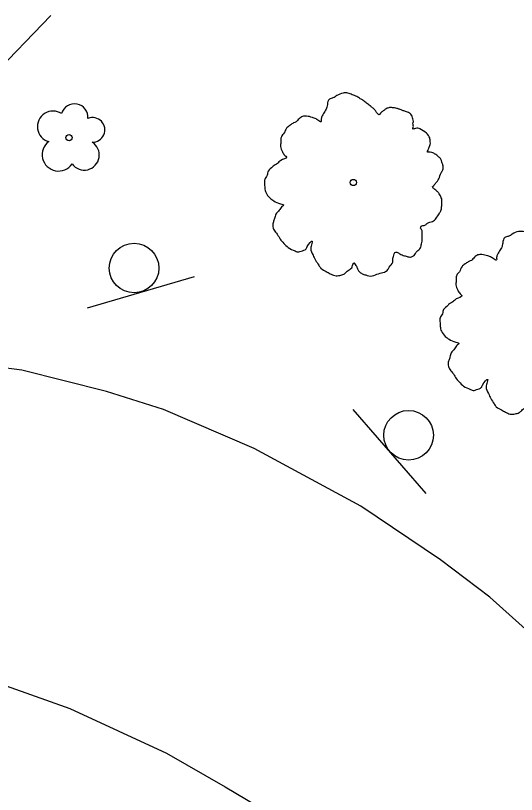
# Model space of a CAD drawing. Extents: x 2076109 to 2080761, y 592812 to 596750.
# Drawn here: x 2077739.5 to 2077779.9, y 596116.5 to 596179.3 of the extents above; entities that cross this region are included whole.
import ezdxf

# ---------------------------------------------------------------- set-up
doc = ezdxf.new("R2010")
doc.units = 0
for name, color, linetype in [('RD_EX_BldgApp', 7, 'Continuous'), ('RD_EX_Conc', 7, 'Continuous'), ('RD_EX_Road', 7, 'Continuous'), ('RD_EX_VEG', 7, 'Continuous')]:
    doc.layers.add(name, color=color, linetype=linetype)

msp = doc.modelspace()

# ---------------------------------------------------------------- linework, layer by layer
at = {"layer": 'RD_EX_BldgApp'}
for p, q in [((2077745.321, 596155.736), (2077753.953, 596158.285)), ((2077745.321, 596155.736), (2077753.953, 596158.285)), ((2077766.723, 596147.554), (2077772.618, 596140.753)), ((2077766.723, 596147.554), (2077772.618, 596140.753))]:
    msp.add_line(p, q, dxfattribs=at)
for centre in [(2077749.08, 596158.957), (2077749.08, 596158.957), (2077771.212, 596145.466), (2077771.212, 596145.466)]:
    msp.add_circle(centre, 2, dxfattribs=at)
at = {"layer": 'RD_EX_Conc'}
msp.add_lwpolyline([(2077718.291, 596161.574), (2077723.522, 596164.568), (2077728.433, 596167.764), (2077737.52, 596174.321), (2077742.372, 596179.325)], dxfattribs=at)
msp.add_lwpolyline([(2077718.291, 596161.574), (2077723.522, 596164.568), (2077728.433, 596167.764), (2077737.52, 596174.321), (2077742.372, 596179.325)], dxfattribs=at)
at = {"layer": 'RD_EX_Road'}
for points in [[(2077910.17, 596128.353), (2077887.332, 596115.649), (2077860.285, 596100.578), (2077849.552, 596094.955), (2077846.304, 596094.212), (2077840.583, 596093.263), (2077829.292, 596092.846), (2077821.252, 596094.043), (2077814.947, 596096.53), (2077810.576, 596098.804), (2077805.432, 596102.882), (2077799.673, 596109.272), (2077784.808, 596126.08), (2077777.759, 596132.413), (2077773.775, 596135.417), (2077767.367, 596139.737), (2077758.765, 596144.398), (2077751.458, 596147.548), (2077746.856, 596149.007), (2077740.042, 596150.729), (2077731.714, 596151.803)], [(2077910.17, 596128.353), (2077887.332, 596115.649), (2077860.285, 596100.578), (2077849.552, 596094.955), (2077846.304, 596094.212), (2077840.583, 596093.263), (2077829.292, 596092.846), (2077821.252, 596094.043), (2077814.947, 596096.53), (2077810.576, 596098.804), (2077805.432, 596102.882), (2077799.673, 596109.272), (2077784.808, 596126.08), (2077777.759, 596132.413), (2077773.775, 596135.417), (2077767.367, 596139.737), (2077758.765, 596144.398), (2077751.458, 596147.548), (2077746.856, 596149.007), (2077740.042, 596150.729), (2077731.714, 596151.803)], [(2077735.957, 596126.245), (2077743.909, 596123.422), (2077751.701, 596119.815), (2077756.433, 596117.097), (2077762.456, 596113.516), (2077764.027, 596112.278), (2077767.616, 596108.644), (2077770.786, 596104.353), (2077773.972, 596099.267), (2077776.215, 596095.346), (2077777.896, 596092.499), (2077778.753, 596089.385), (2077779.094, 596084.086), (2077779.164, 596078.467), (2077778.176, 596072.087), (2077777.074, 596067.689), (2077775.481, 596063.798), (2077772.925, 596058.93), (2077769.457, 596053.638)], [(2077735.957, 596126.245), (2077743.909, 596123.422), (2077751.701, 596119.815), (2077756.433, 596117.097), (2077762.456, 596113.516), (2077764.027, 596112.278), (2077767.616, 596108.644), (2077770.786, 596104.353), (2077773.972, 596099.267), (2077776.215, 596095.346), (2077777.896, 596092.499), (2077778.753, 596089.385), (2077779.094, 596084.086), (2077779.164, 596078.467), (2077778.176, 596072.087), (2077777.074, 596067.689), (2077775.481, 596063.798), (2077772.925, 596058.93), (2077769.457, 596053.638)]]:
    msp.add_lwpolyline(points, dxfattribs=at)
at = {"layer": 'RD_EX_VEG'}
for centre, radius in [((2077743.835, 596169.477), 0.25), ((2077743.835, 596169.477), 0.25), ((2077766.763, 596165.858), 0.25), ((2077766.763, 596165.858), 0.25), ((2077766.741, 596165.852), 0.0001), ((2077766.741, 596165.852), 0.0001)]:
    msp.add_circle(centre, radius, dxfattribs=at)
for centre, radius, start, end in [((2077744.284, 596171.124), 1.084, 354.73552, 164.51526), ((2077744.284, 596171.124), 1.084, 354.73552, 164.51526), ((2077742.54, 596170.369), 1.257, 56.21102, 254.49324), ((2077742.54, 596170.369), 1.257, 56.21102, 254.49324), ((2077745.732, 596170.101), 0.995, 268.52184, 111.80598), ((2077745.732, 596170.101), 0.995, 268.52184, 111.80598), ((2077742.991, 596168.1), 1.318, 126.64189, 325.51816), ((2077742.991, 596168.1), 1.318, 126.64189, 325.51816), ((2077745.058, 596168.076), 1.218, 216.32591, 57.86386), ((2077745.058, 596168.076), 1.218, 216.32591, 57.86386)]:
    msp.add_arc(centre, radius, start, end, dxfattribs=at)
for points in [[(2077771.494, 596171.244), (2077771.281, 596171.457), (2077770.969, 596171.59), (2077770.713, 596171.676), (2077770.493, 596171.764), (2077770.257, 596171.833), (2077769.915, 596171.893), (2077769.614, 596171.885), (2077769.357, 596171.775), (2077769.174, 596171.636), (2077768.958, 596171.459), (2077768.845, 596171.325), (2077768.734, 596171.387), (2077768.635, 596171.503), (2077768.493, 596171.721), (2077768.302, 596171.883), (2077768.111, 596172.044), (2077767.828, 596172.251), (2077767.561, 596172.477), (2077767.319, 596172.616), (2077767.039, 596172.788), (2077766.672, 596172.935), (2077766.324, 596173.065), (2077765.934, 596173.068), (2077765.436, 596172.867), (2077765.115, 596172.681), (2077764.839, 596172.587), (2077764.663, 596172.147), (2077764.571, 596171.767), (2077764.46, 596171.598), (2077764.243, 596171.226), (2077764.174, 596170.989), (2077764.141, 596170.756), (2077764.067, 596170.785), (2077763.749, 596170.989), (2077763.455, 596171.107), (2077762.986, 596171.209), (2077762.669, 596171.183), (2077762.383, 596171), (2077762.138, 596170.749), (2077761.932, 596170.661), (2077761.697, 596170.499), (2077761.63, 596170.458), (2077761.382, 596170.243), (2077761.168, 596169.835), (2077760.961, 596169.551), (2077760.911, 596169.299), (2077760.912, 596169.069), (2077760.884, 596168.765), (2077761.044, 596168.335), (2077761.227, 596168.049), (2077761.364, 596167.901), (2077760.908, 596167.632), (2077760.643, 596167.397), (2077760.29, 596167.173), (2077760.241, 596167.116), (2077759.897, 596166.785), (2077759.801, 596166.441), (2077759.616, 596166.106), (2077759.604, 596165.821), (2077759.621, 596165.415), (2077759.723, 596165.033), (2077760.024, 596164.615), (2077760.345, 596164.376), (2077760.897, 596164.138), (2077761.136, 596164.034), (2077761.004, 596163.917), (2077760.781, 596163.614), (2077760.507, 596163.29), (2077760.411, 596162.945), (2077760.31, 596162.671), (2077760.263, 596162.383), (2077760.366, 596162.002), (2077760.622, 596161.686), (2077760.85, 596161.297), (2077761.145, 596160.949), (2077761.51, 596160.608), (2077762.065, 596160.335), (2077762.355, 596160.252), (2077762.545, 596160.321), (2077762.939, 596160.478), (2077763.047, 596160.682), (2077763.453, 596161.124), (2077763.416, 596160.926), (2077763.324, 596160.546), (2077763.512, 596159.994), (2077763.704, 596159.602), (2077763.969, 596159.181), (2077764.15, 596158.93), (2077764.561, 596158.681), (2077764.895, 596158.496), (2077765.262, 596158.349), (2077765.669, 596158.365), (2077765.98, 596158.462), (2077766.195, 596158.639), (2077766.495, 596158.877), (2077766.646, 596158.978)], [(2077771.494, 596171.244), (2077771.281, 596171.457), (2077770.969, 596171.59), (2077770.713, 596171.676), (2077770.493, 596171.764), (2077770.257, 596171.833), (2077769.915, 596171.893), (2077769.614, 596171.885), (2077769.357, 596171.775), (2077769.174, 596171.636), (2077768.958, 596171.459), (2077768.845, 596171.325), (2077768.734, 596171.387), (2077768.635, 596171.503), (2077768.493, 596171.721), (2077768.302, 596171.883), (2077768.111, 596172.044), (2077767.828, 596172.251), (2077767.561, 596172.477), (2077767.319, 596172.616), (2077767.039, 596172.788), (2077766.672, 596172.935), (2077766.324, 596173.065), (2077765.934, 596173.068), (2077765.436, 596172.867), (2077765.115, 596172.681), (2077764.839, 596172.587), (2077764.663, 596172.147), (2077764.571, 596171.767), (2077764.46, 596171.598), (2077764.243, 596171.226), (2077764.174, 596170.989), (2077764.141, 596170.756), (2077764.067, 596170.785), (2077763.749, 596170.989), (2077763.455, 596171.107), (2077762.986, 596171.209), (2077762.669, 596171.183), (2077762.383, 596171), (2077762.138, 596170.749), (2077761.932, 596170.661), (2077761.697, 596170.499), (2077761.63, 596170.458), (2077761.382, 596170.243), (2077761.168, 596169.835), (2077760.961, 596169.551), (2077760.911, 596169.299), (2077760.912, 596169.069), (2077760.884, 596168.765), (2077761.044, 596168.335), (2077761.227, 596168.049), (2077761.364, 596167.901), (2077760.908, 596167.632), (2077760.643, 596167.397), (2077760.29, 596167.173), (2077760.241, 596167.116), (2077759.897, 596166.785), (2077759.801, 596166.441), (2077759.616, 596166.106), (2077759.604, 596165.821), (2077759.621, 596165.415), (2077759.723, 596165.033), (2077760.024, 596164.615), (2077760.345, 596164.376), (2077760.897, 596164.138), (2077761.136, 596164.034), (2077761.004, 596163.917), (2077760.781, 596163.614), (2077760.507, 596163.29), (2077760.411, 596162.945), (2077760.31, 596162.671), (2077760.263, 596162.383), (2077760.366, 596162.002), (2077760.622, 596161.686), (2077760.85, 596161.297), (2077761.145, 596160.949), (2077761.51, 596160.608), (2077762.065, 596160.335), (2077762.355, 596160.252), (2077762.545, 596160.321), (2077762.939, 596160.478), (2077763.047, 596160.682), (2077763.453, 596161.124), (2077763.416, 596160.926), (2077763.324, 596160.546), (2077763.512, 596159.994), (2077763.704, 596159.602), (2077763.969, 596159.181), (2077764.15, 596158.93), (2077764.561, 596158.681), (2077764.895, 596158.496), (2077765.262, 596158.349), (2077765.669, 596158.365), (2077765.98, 596158.462), (2077766.195, 596158.639), (2077766.495, 596158.877), (2077766.646, 596158.978)], [(2077766.646, 596158.978), (2077766.702, 596159.16), (2077766.825, 596159.383), (2077766.866, 596159.316), (2077766.967, 596159.165), (2077767.096, 596158.892), (2077767.22, 596158.689), (2077767.484, 596158.498), (2077767.758, 596158.397), (2077768.279, 596158.316), (2077768.796, 596158.501), (2077769.264, 596158.629), (2077769.531, 596158.828), (2077769.638, 596159.032), (2077769.942, 596159.43), (2077769.951, 596159.75), (2077769.993, 596159.878), (2077770.175, 596160.247), (2077770.265, 596160.237), (2077770.507, 596160.098), (2077770.874, 596159.951), (2077771.164, 596159.869), (2077771.449, 596159.857), (2077771.651, 596159.98), (2077771.891, 596160.301), (2077772.187, 596160.574), (2077772.227, 596160.737), (2077772.247, 596160.916), (2077772.319, 596161.117), (2077772.301, 596161.329), (2077772.322, 596161.508), (2077772.31, 596161.649), (2077772.312, 596161.844), (2077772.259, 596162.052), (2077772.177, 596162.187), (2077772.236, 596162.334), (2077772.479, 596162.39), (2077772.582, 596162.434), (2077772.746, 596162.589), (2077773.144, 596162.711), (2077773.44, 596162.984), (2077773.677, 596163.34), (2077773.816, 596163.583), (2077773.879, 596163.889), (2077773.888, 596164.209), (2077773.906, 596164.423), (2077773.853, 596164.632), (2077773.686, 596164.937), (2077773.527, 596165.137), (2077773.26, 596165.363), (2077773.14, 596165.53), (2077773.191, 596165.552), (2077773.288, 596165.666), (2077773.466, 596165.876), (2077773.699, 596166.268), (2077773.907, 596166.746), (2077773.923, 596166.765), (2077774.009, 596167.021), (2077773.966, 596167.319), (2077773.897, 596167.508), (2077773.825, 596167.732), (2077773.651, 596167.913), (2077773.422, 596168.107), (2077773.18, 596168.246), (2077772.962, 596168.299), (2077772.748, 596168.316), (2077772.788, 596168.479), (2077772.905, 596168.773), (2077772.964, 596168.92), (2077772.962, 596169.15), (2077772.92, 596169.448), (2077772.657, 596169.834), (2077772.132, 596170.18), (2077771.774, 596170.221), (2077771.547, 596170.185), (2077771.589, 596170.312), (2077771.566, 596170.594), (2077771.602, 596170.792), (2077771.55, 596171), (2077771.5, 596171.174), (2077771.456, 596171.276)], [(2077766.646, 596158.978), (2077766.702, 596159.16), (2077766.825, 596159.383), (2077766.866, 596159.316), (2077766.967, 596159.165), (2077767.096, 596158.892), (2077767.22, 596158.689), (2077767.484, 596158.498), (2077767.758, 596158.397), (2077768.279, 596158.316), (2077768.796, 596158.501), (2077769.264, 596158.629), (2077769.531, 596158.828), (2077769.638, 596159.032), (2077769.942, 596159.43), (2077769.951, 596159.75), (2077769.993, 596159.878), (2077770.175, 596160.247), (2077770.265, 596160.237), (2077770.507, 596160.098), (2077770.874, 596159.951), (2077771.164, 596159.869), (2077771.449, 596159.857), (2077771.651, 596159.98), (2077771.891, 596160.301), (2077772.187, 596160.574), (2077772.227, 596160.737), (2077772.247, 596160.916), (2077772.319, 596161.117), (2077772.301, 596161.329), (2077772.322, 596161.508), (2077772.31, 596161.649), (2077772.312, 596161.844), (2077772.259, 596162.052), (2077772.177, 596162.187), (2077772.236, 596162.334), (2077772.479, 596162.39), (2077772.582, 596162.434), (2077772.746, 596162.589), (2077773.144, 596162.711), (2077773.44, 596162.984), (2077773.677, 596163.34), (2077773.816, 596163.583), (2077773.879, 596163.889), (2077773.888, 596164.209), (2077773.906, 596164.423), (2077773.853, 596164.632), (2077773.686, 596164.937), (2077773.527, 596165.137), (2077773.26, 596165.363), (2077773.14, 596165.53), (2077773.191, 596165.552), (2077773.288, 596165.666), (2077773.466, 596165.876), (2077773.699, 596166.268), (2077773.907, 596166.746), (2077773.923, 596166.765), (2077774.009, 596167.021), (2077773.966, 596167.319), (2077773.897, 596167.508), (2077773.825, 596167.732), (2077773.651, 596167.913), (2077773.422, 596168.107), (2077773.18, 596168.246), (2077772.962, 596168.299), (2077772.748, 596168.316), (2077772.788, 596168.479), (2077772.905, 596168.773), (2077772.964, 596168.92), (2077772.962, 596169.15), (2077772.92, 596169.448), (2077772.657, 596169.834), (2077772.132, 596170.18), (2077771.774, 596170.221), (2077771.547, 596170.185), (2077771.589, 596170.312), (2077771.566, 596170.594), (2077771.602, 596170.792), (2077771.55, 596171), (2077771.5, 596171.174), (2077771.456, 596171.276)], [(2077785.633, 596160.072), (2077785.42, 596160.285), (2077785.108, 596160.419), (2077784.853, 596160.504), (2077784.632, 596160.592), (2077784.396, 596160.661), (2077784.054, 596160.721), (2077783.753, 596160.714), (2077783.497, 596160.604), (2077783.313, 596160.464), (2077783.098, 596160.287), (2077782.984, 596160.153), (2077782.873, 596160.215), (2077782.775, 596160.331), (2077782.632, 596160.549), (2077782.442, 596160.711), (2077782.251, 596160.872), (2077781.968, 596161.079), (2077781.701, 596161.305), (2077781.459, 596161.444), (2077781.178, 596161.616), (2077780.811, 596161.763), (2077780.464, 596161.894), (2077780.073, 596161.897), (2077779.576, 596161.696), (2077779.254, 596161.509), (2077778.979, 596161.415), (2077778.802, 596160.975), (2077778.71, 596160.595), (2077778.6, 596160.426), (2077778.383, 596160.054), (2077778.314, 596159.817), (2077778.28, 596159.584), (2077778.207, 596159.613), (2077777.888, 596159.817), (2077777.595, 596159.935), (2077777.125, 596160.038), (2077776.808, 596160.011), (2077776.522, 596159.828), (2077776.277, 596159.577), (2077776.072, 596159.489), (2077775.837, 596159.327), (2077775.769, 596159.286), (2077775.521, 596159.071), (2077775.307, 596158.663), (2077775.1, 596158.38), (2077775.05, 596158.127), (2077775.052, 596157.897), (2077775.024, 596157.593), (2077775.184, 596157.163), (2077775.367, 596156.877), (2077775.503, 596156.729), (2077775.047, 596156.46), (2077774.783, 596156.226), (2077774.429, 596156.001), (2077774.381, 596155.944), (2077774.036, 596155.614), (2077773.94, 596155.269), (2077773.756, 596154.934), (2077773.744, 596154.65), (2077773.76, 596154.243), (2077773.863, 596153.862), (2077774.163, 596153.443), (2077774.485, 596153.204), (2077775.036, 596152.966), (2077775.276, 596152.862), (2077775.144, 596152.745), (2077774.92, 596152.442), (2077774.646, 596152.118), (2077774.551, 596151.773), (2077774.449, 596151.499), (2077774.402, 596151.211), (2077774.505, 596150.83), (2077774.762, 596150.514), (2077774.989, 596150.125), (2077775.284, 596149.778), (2077775.65, 596149.436), (2077776.204, 596149.163), (2077776.495, 596149.081), (2077776.684, 596149.149), (2077777.079, 596149.306), (2077777.186, 596149.51), (2077777.592, 596149.952), (2077777.556, 596149.754), (2077777.463, 596149.374), (2077777.651, 596148.822), (2077777.843, 596148.43), (2077778.109, 596148.009), (2077778.289, 596147.758), (2077778.7, 596147.509), (2077779.035, 596147.324), (2077779.402, 596147.177), (2077779.808, 596147.193), (2077780.119, 596147.29), (2077780.335, 596147.468), (2077780.634, 596147.705), (2077780.785, 596147.806)], [(2077785.633, 596160.072), (2077785.42, 596160.285), (2077785.108, 596160.419), (2077784.853, 596160.504), (2077784.632, 596160.592), (2077784.396, 596160.661), (2077784.054, 596160.721), (2077783.753, 596160.714), (2077783.497, 596160.604), (2077783.313, 596160.464), (2077783.098, 596160.287), (2077782.984, 596160.153), (2077782.873, 596160.215), (2077782.775, 596160.331), (2077782.632, 596160.549), (2077782.442, 596160.711), (2077782.251, 596160.872), (2077781.968, 596161.079), (2077781.701, 596161.305), (2077781.459, 596161.444), (2077781.178, 596161.616), (2077780.811, 596161.763), (2077780.464, 596161.894), (2077780.073, 596161.897), (2077779.576, 596161.696), (2077779.254, 596161.509), (2077778.979, 596161.415), (2077778.802, 596160.975), (2077778.71, 596160.595), (2077778.6, 596160.426), (2077778.383, 596160.054), (2077778.314, 596159.817), (2077778.28, 596159.584), (2077778.207, 596159.613), (2077777.888, 596159.817), (2077777.595, 596159.935), (2077777.125, 596160.038), (2077776.808, 596160.011), (2077776.522, 596159.828), (2077776.277, 596159.577), (2077776.072, 596159.489), (2077775.837, 596159.327), (2077775.769, 596159.286), (2077775.521, 596159.071), (2077775.307, 596158.663), (2077775.1, 596158.38), (2077775.05, 596158.127), (2077775.052, 596157.897), (2077775.024, 596157.593), (2077775.184, 596157.163), (2077775.367, 596156.877), (2077775.503, 596156.729), (2077775.047, 596156.46), (2077774.783, 596156.226), (2077774.429, 596156.001), (2077774.381, 596155.944), (2077774.036, 596155.614), (2077773.94, 596155.269), (2077773.756, 596154.934), (2077773.744, 596154.65), (2077773.76, 596154.243), (2077773.863, 596153.862), (2077774.163, 596153.443), (2077774.485, 596153.204), (2077775.036, 596152.966), (2077775.276, 596152.862), (2077775.144, 596152.745), (2077774.92, 596152.442), (2077774.646, 596152.118), (2077774.551, 596151.773), (2077774.449, 596151.499), (2077774.402, 596151.211), (2077774.505, 596150.83), (2077774.762, 596150.514), (2077774.989, 596150.125), (2077775.284, 596149.778), (2077775.65, 596149.436), (2077776.204, 596149.163), (2077776.495, 596149.081), (2077776.684, 596149.149), (2077777.079, 596149.306), (2077777.186, 596149.51), (2077777.592, 596149.952), (2077777.556, 596149.754), (2077777.463, 596149.374), (2077777.651, 596148.822), (2077777.843, 596148.43), (2077778.109, 596148.009), (2077778.289, 596147.758), (2077778.7, 596147.509), (2077779.035, 596147.324), (2077779.402, 596147.177), (2077779.808, 596147.193), (2077780.119, 596147.29), (2077780.335, 596147.468), (2077780.634, 596147.705), (2077780.785, 596147.806)]]:
    msp.add_spline(points, degree=3, dxfattribs=at)

doc.saveas('drawing.dxf')
